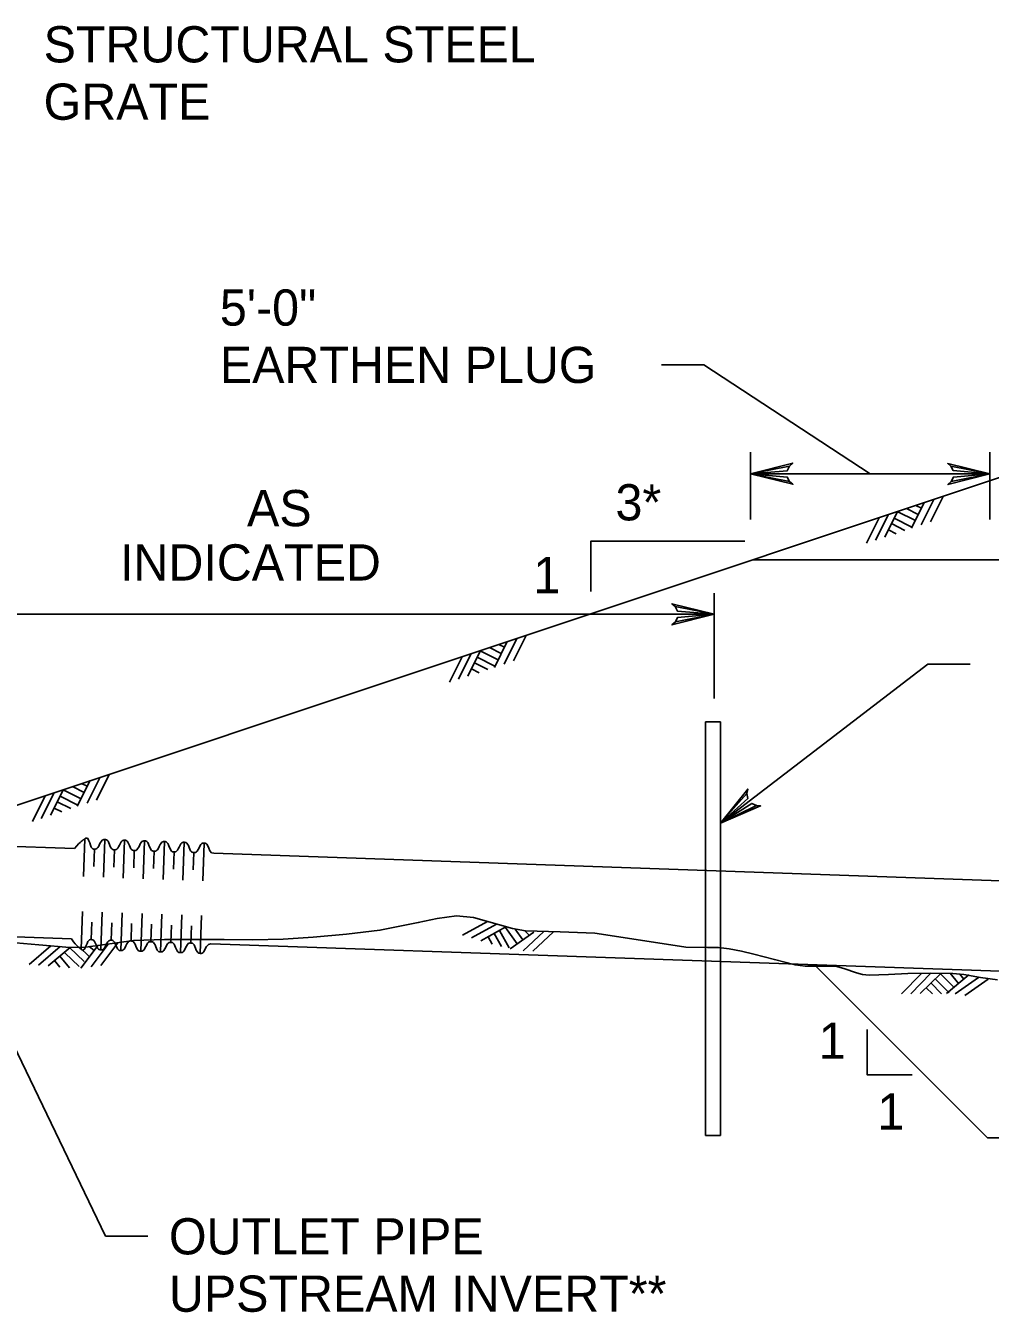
# Model space of a CAD drawing. Extents: x 636462 to 639890, y 299944 to 300538.
# Drawn here: x 638339.9 to 638419.8, y 300097.2 to 300203.8 of the extents above; entities that cross this region are included whole.
import ezdxf

# ---------------------------------------------------------------- set-up
doc = ezdxf.new("R2010")
doc.units = 0
doc.layers.add('Default', color=7, linetype='Continuous')

msp = doc.modelspace()

# ---------------------------------------------------------------- linework, layer by layer
at = {"layer": 'Default'}
for p, q in [((638392.54, 300175.67), (638396.04, 300175.67)), ((638409.82, 300166.64), (638396.04, 300175.67)), ((638399.91, 300162.86), (638399.91, 300168.45)), ((638419.74, 300162.86), (638419.74, 300168.45)), ((638419.74, 300166.64), (638399.91, 300166.64)), ((638414.81, 300162.66), (638415.87, 300164.77)), ((638411.02, 300161.4), (638412.09, 300163.53)), ((638412.05, 300163.52), (638413.56, 300162.77)), ((638412.82, 300163.77), (638413.8, 300163.28)), ((638413.23, 300162.14), (638414.3, 300164.28)), ((638413.6, 300164.03), (638414.06, 300163.8)), ((638414.05, 300162.41), (638415.1, 300164.51)), ((638409.51, 300160.9), (638410.57, 300163.01)), ((638410.26, 300161.15), (638411.32, 300163.27)), ((638411.58, 300162.52), (638412.7, 300161.96)), ((638411.81, 300162.97), (638413.28, 300162.24)), ((638411.33, 300162), (638411.96, 300161.68)), ((638396.89, 300148.05), (638396.89, 300156.77)), ((638334.33, 300155.02), (638396.89, 300155.02)), ((638379.5, 300150.89), (638380.55, 300153)), ((638380.26, 300151.15), (638381.32, 300153.25)), ((638376.48, 300149.88), (638377.54, 300152.01)), ((638377.51, 300152), (638379.01, 300151.25)), ((638378.27, 300152.26), (638379.25, 300151.77)), ((638378.69, 300150.62), (638379.76, 300152.76)), ((638379.05, 300152.52), (638379.52, 300152.28)), ((638374.97, 300149.38), (638376.02, 300151.5)), ((638375.71, 300149.63), (638376.77, 300151.76)), ((638377.03, 300151), (638378.15, 300150.44)), ((638377.26, 300151.46), (638378.73, 300150.72)), ((638397.43, 300137.71), (638414.6, 300150.89)), ((638418.1, 300150.89), (638414.6, 300150.89)), ((638376.78, 300150.49), (638377.42, 300150.17)), ((638396.18, 300146.1), (638397.43, 300146.1)), ((638396.18, 300146.1), (638396.18, 300111.85)), ((638397.43, 300146.1), (638397.43, 300111.85)), ((638344.14, 300139.11), (638345.21, 300141.24)), ((638344.95, 300139.38), (638346, 300141.48)), ((638345.72, 300139.63), (638346.77, 300141.74)), ((638341.16, 300138.11), (638342.22, 300140.24)), ((638341.93, 300138.37), (638342.99, 300140.5)), ((638342.96, 300140.48), (638344.46, 300139.73)), ((638343.73, 300140.74), (638344.7, 300140.25)), ((638344.5, 300141), (638344.97, 300140.77)), ((638340.42, 300137.86), (638341.47, 300139.98)), ((638342.23, 300138.97), (638342.87, 300138.65)), ((638342.48, 300139.48), (638343.6, 300138.93)), ((638342.71, 300139.94), (638344.18, 300139.21)), ((638334.33, 300135.96), (638343.91, 300135.62)), ((638344.66, 300133.29), (638344.77, 300136.42)), ((638346.3, 300133.23), (638346.41, 300136.36)), ((638348.06, 300136.3), (638347.95, 300133.17)), ((638349.6, 300133.11), (638349.71, 300136.25)), ((638351.25, 300133.06), (638351.36, 300136.19)), ((638352.89, 300133), (638353, 300136.13)), ((638354.54, 300132.94), (638354.65, 300136.07)), ((638345.51, 300134.13), (638345.56, 300135.56)), ((638347.21, 300135.51), (638347.16, 300134.07)), ((638348.81, 300134.01), (638348.86, 300135.45)), ((638350.45, 300133.95), (638350.5, 300135.39)), ((638352.1, 300133.9), (638352.15, 300135.33)), ((638353.75, 300133.84), (638353.8, 300135.28)), ((638355.45, 300135.22), (638469.31, 300131.24)), ((638344.45, 300127.28), (638344.56, 300130.41)), ((638345.3, 300128.07), (638345.35, 300129.51)), ((638346.1, 300127.22), (638346.2, 300130.35)), ((638346.95, 300128.02), (638347, 300129.45)), ((638347.74, 300127.16), (638347.85, 300130.3)), ((638348.59, 300127.96), (638348.64, 300129.4)), ((638349.39, 300127.11), (638349.5, 300130.24)), ((638351.04, 300127.05), (638351.15, 300130.18)), ((638352.68, 300126.99), (638352.79, 300130.12)), ((638354.33, 300126.93), (638354.44, 300130.07)), ((638376.04, 300128.43), (638378.11, 300129.57)), ((638343.65, 300128.13), (638334.33, 300128.46)), ((638350.24, 300127.9), (638350.29, 300129.34)), ((638351.89, 300127.84), (638351.94, 300129.28)), ((638353.54, 300127.79), (638353.59, 300129.22)), ((638376.79, 300128.21), (638378.87, 300129.35)), ((638377.57, 300127.98), (638379.65, 300129.13)), ((638378.66, 300128.58), (638379.27, 300127.49)), ((638379.11, 300128.83), (638379.91, 300127.39)), ((638379.6, 300129.07), (638380.58, 300127.71)), ((638380, 300127.3), (638381.95, 300128.7)), ((638380.4, 300128.94), (638381.04, 300128.06)), ((638381.07, 300127.13), (638382.78, 300128.74)), ((638381.21, 300128.8), (638381.57, 300128.43)), ((638381.88, 300127.1), (638383.59, 300128.72)), ((638334.56, 300128.26), (638346.48, 300103.5)), ((638340.14, 300126.02), (638341.94, 300127.55)), ((638340.92, 300125.96), (638342.73, 300127.5)), ((638341.73, 300125.89), (638343.54, 300127.43)), ((638343.5, 300127.43), (638344.72, 300126.26)), ((638344.31, 300127.44), (638345.1, 300126.69)), ((638344.43, 300125.7), (638345.87, 300127.61)), ((638345.13, 300127.49), (638345.55, 300127.18)), ((638345.28, 300125.82), (638346.69, 300127.7)), ((638346.08, 300125.93), (638347.49, 300127.81)), ((638355.19, 300127.73), (638469.05, 300123.75)), ((638378.16, 300128.31), (638378.5, 300127.68)), ((638342.24, 300126.33), (638342.7, 300125.78)), ((638342.68, 300126.7), (638343.48, 300125.74)), ((638343.11, 300126.98), (638344.29, 300125.84)), ((638412.4, 300123.57), (638414.06, 300125.26)), ((638413.18, 300123.58), (638414.85, 300125.28)), ((638413.96, 300123.61), (638415.66, 300125.27)), ((638415.62, 300125.27), (638416.8, 300124.07)), ((638416.15, 300123.62), (638417.99, 300125.14)), ((638416.43, 300125.28), (638417.13, 300124.44)), ((638417.25, 300125.2), (638417.58, 300124.8)), ((638414.46, 300124.07), (638414.97, 300123.57)), ((638414.85, 300124.48), (638415.72, 300123.59)), ((638415.21, 300124.83), (638416.36, 300123.66)), ((638416.86, 300123.59), (638418.8, 300124.93)), ((638417.66, 300123.45), (638419.59, 300124.79)), ((638397.43, 300111.85), (638396.18, 300111.85)), ((638349.98, 300103.5), (638346.48, 300103.5))]:
    msp.add_line(p, q, dxfattribs=at)
for points in [[(638334.33, 300137.61), (638423.52, 300167.34), (638444.76, 300167.34), (638465.99, 300167.34)], [(638403.14, 300166), (638403.41, 300165.78), (638399.91, 300166.64), (638403.14, 300166), (638402.94, 300166.38), (638399.91, 300166.64), (638402.94, 300166.9), (638403.12, 300167.28), (638399.91, 300166.64), (638403.4, 300167.53), (638403.12, 300167.28)], [(638416.51, 300167.28), (638416.24, 300167.5), (638419.74, 300166.64), (638416.51, 300167.28), (638416.7, 300166.91), (638419.74, 300166.64), (638416.71, 300166.38), (638416.53, 300166.01), (638419.74, 300166.64), (638416.25, 300165.75), (638416.53, 300166.01)], [(638386.69, 300156.91), (638386.69, 300161.08), (638399.44, 300161.08)], [(638400.1, 300159.53), (638444.76, 300159.53), (638489.42, 300159.53)], [(638393.66, 300155.66), (638393.39, 300155.88), (638396.89, 300155.02), (638393.66, 300155.66), (638393.85, 300155.28), (638396.89, 300155.02), (638393.86, 300154.76), (638393.68, 300154.39), (638396.89, 300155.02), (638393.39, 300154.13), (638393.68, 300154.39)], [(638400.39, 300139.17), (638400.74, 300139.15), (638397.43, 300137.71), (638400.39, 300139.17), (638400, 300139.35), (638397.43, 300137.71), (638399.68, 300139.76), (638399.6, 300140.17), (638397.43, 300137.71), (638399.67, 300140.54), (638399.6, 300140.17)], [(638338.41, 300127.86), (638340.96, 300127.64), (638343.52, 300127.43), (638344.84, 300127.45), (638348.8, 300128.01), (638351.36, 300128.07), (638353.93, 300128.09), (638356.3, 300128.07), (638358.67, 300128.05), (638361.18, 300128.12), (638363.68, 300128.26), (638366.45, 300128.52), (638369.21, 300128.84), (638372.38, 300129.48), (638373.96, 300129.82), (638375.54, 300130.03), (638376.97, 300129.91), (638379.11, 300129.29), (638380.18, 300128.98), (638381.26, 300128.8), (638384.14, 300128.72), (638387.02, 300128.6), (638390.79, 300128.02), (638394.55, 300127.44), (638396.34, 300127.41), (638397.24, 300127.41), (638398.13, 300127.32), (638399.15, 300127.1), (638400.17, 300126.86), (638401.88, 300126.41), (638403.6, 300125.97), (638404.42, 300125.87), (638406.93, 300125.86), (638407.63, 300125.69), (638408.67, 300125.32), (638409.19, 300125.18), (638409.72, 300125.12), (638411.33, 300125.18), (638412.93, 300125.26), (638414.79, 300125.28), (638416.65, 300125.26), (638417.58, 300125.17), (638418.96, 300124.92), (638420.35, 300124.75)], [(638470.99, 300123.14), (638459.51, 300111.66), (638419.53, 300111.66), (638405.32, 300125.86)], [(638409.56, 300120.63), (638409.56, 300116.88), (638413.3, 300116.88)]]:
    msp.add_lwpolyline(points, dxfattribs=at)
for points in [[(638343.91, 300135.62), (638344.2, 300135.98), (638344.48, 300136.23), (638344.77, 300136.42), (638345.05, 300136.6), (638345.29, 300135.57), (638345.56, 300135.56), (638345.84, 300135.56), (638346.14, 300136.37), (638346.41, 300136.36), (638346.69, 300136.35), (638346.93, 300135.52), (638347.21, 300135.51), (638347.48, 300135.5), (638347.79, 300136.31), (638348.06, 300136.3), (638348.33, 300136.29), (638348.58, 300135.46), (638348.86, 300135.45), (638349.13, 300135.44), (638349.43, 300136.25), (638349.71, 300136.25), (638349.98, 300136.24), (638350.23, 300135.4), (638350.5, 300135.39), (638350.78, 300135.38), (638351.08, 300136.2), (638351.36, 300136.19), (638351.63, 300136.18), (638351.88, 300135.34), (638352.15, 300135.33), (638352.43, 300135.33), (638352.73, 300136.14), (638353, 300136.13), (638353.28, 300136.12), (638353.52, 300135.29), (638353.8, 300135.28), (638354.07, 300135.27), (638354.38, 300136.08), (638354.65, 300136.07), (638354.93, 300136.06), (638355.17, 300135.18), (638355.45, 300135.22)], [(638343.65, 300128.13), (638343.91, 300127.76), (638344.18, 300127.48), (638344.45, 300127.28), (638344.72, 300127.08), (638345.03, 300128.08), (638345.3, 300128.07), (638345.57, 300128.06), (638345.82, 300127.23), (638346.1, 300127.22), (638346.37, 300127.21), (638346.67, 300128.03), (638346.95, 300128.02), (638347.22, 300128.01), (638347.47, 300127.17), (638347.74, 300127.16), (638348.02, 300127.15), (638348.32, 300127.97), (638348.59, 300127.96), (638348.87, 300127.95), (638349.11, 300127.12), (638349.39, 300127.11), (638349.66, 300127.1), (638349.97, 300127.91), (638350.24, 300127.9), (638350.52, 300127.89), (638350.76, 300127.06), (638351.04, 300127.05), (638351.31, 300127.04), (638351.61, 300127.85), (638351.89, 300127.84), (638352.16, 300127.83), (638352.41, 300127), (638352.68, 300126.99), (638352.96, 300126.98), (638353.26, 300127.8), (638353.54, 300127.79), (638353.81, 300127.78), (638354.06, 300126.94), (638354.33, 300126.93), (638354.61, 300126.92), (638354.91, 300127.74), (638355.19, 300127.73)]]:
    msp.add_open_spline(points, degree=3, dxfattribs=at)

# ---------------------------------------------------------------- texts
for s, height, p in [('STRUCTURAL STEEL', 2.998, (638341.35, 300200.72)), ('GRATE', 2.998, (638341.35, 300195.97)), ('5\'-0"', 2.998, (638355.95, 300178.92)), ('EARTHEN PLUG', 2.998, (638355.95, 300174.17)), ('3*', 2.998, (638388.72, 300162.79)), ('AS', 2.998, (638358.2, 300162.31)), ('INDICATED', 2.998, (638347.68, 300157.81)), ('1', 3, (638381.92, 300156.76)), ('1', 3, (638405.56, 300118.2)), ('1', 3, (638410.42, 300112.33)), ('OUTLET PIPE', 2.998, (638351.73, 300102)), ('UPSTREAM INVERT**', 2.998, (638351.73, 300097.25))]:
    msp.add_text(s, height=height, dxfattribs=at).set_placement(p)

doc.saveas('drawing.dxf')
